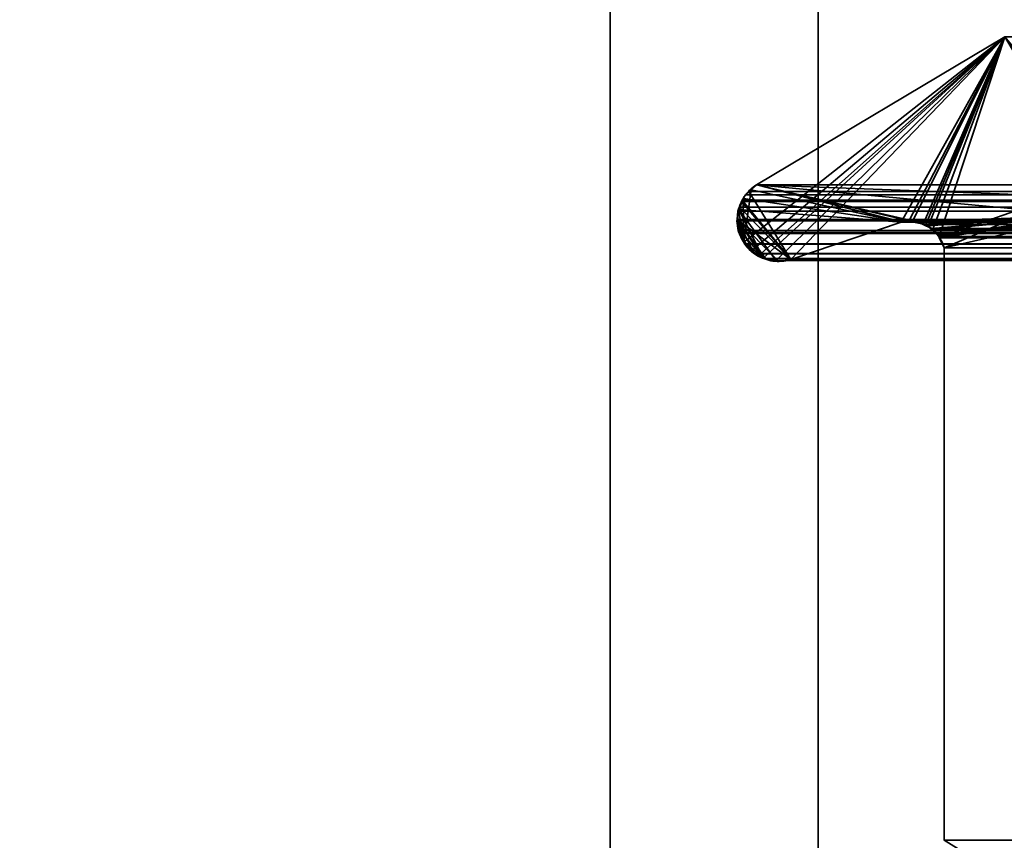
# Model space of a CAD drawing. Header units: millimetres. Extents: x -493 to 6693, y -115 to 145.
# Tile 369 of 656: x 1131.24 to 1138.35, y 6.35 to 12.28. Entities that reach past the tile are written whole.
import ezdxf

# ---------------------------------------------------------------- set-up
doc = ezdxf.new("R2010")
doc.units = ezdxf.units.MM
doc.layers.add('151', color=7, linetype='Continuous', true_color=0xffffff)

# ---------------------------------------------------------------- blocks, each defined once
blk = doc.blocks.new('UG_SURFACE_002')
at = {"layer": '151', "color": 252, "linetype": 'Continuous', "lineweight": 35}
for points in [[(2042.5, -15, 2200.2499), (2042.5, 135, 2200.2499), (957.5, 135, 2200.2499), (957.5, -15, 2200.2499)], [(1107.5, -15, 2050.2501), (1107.5, 135, 2050.2501), (1892.5, 135, 2050.2501), (1892.5, -15, 2050.2501)]]:
    blk.add_3dface(points, dxfattribs=at)
blk = doc.blocks.new('UG_SURFACE_115')
at = {"layer": '151', "color": 252, "linetype": 'Continuous', "lineweight": 35}
for points in [[(1135.5, -21.92, 2021.75), (1135.5, 12.92, 2021.75), (1135.5, 12.92, -7.75), (1135.5, -21.92, -7.75)], [(1135.5, 12.92, 2021.75), (1135.5, -21.92, 2021.75), (1137, -21.92, 2020.2501), (1137, 12.92, 2020.2501)], [(1137, 12.92, -7.75), (1137, -21.92, -7.75), (1135.5, -21.92, -7.75), (1135.5, 12.92, -7.75)], [(1137, -21.92, 2020.2501), (1137, -21.92, -7.75), (1137, 12.92, -7.75), (1137, 12.92, 2020.2501)]]:
    blk.add_3dface(points, dxfattribs=at)
blk = doc.blocks.new('UG_SURFACE_116')
at = {"layer": '151', "color": 252, "linetype": 'Continuous', "lineweight": 35}
for points in [[(1135.5, -21.92, 2021.75), (1135.5, 12.92, 2021.75), (1135.5, 12.92, -7.75), (1135.5, -21.92, -7.75)], [(1135.5, 12.92, 2021.75), (1135.5, -21.92, 2021.75), (1137, -21.92, 2020.2501), (1137, 12.92, 2020.2501)], [(1137, 12.92, -7.75), (1137, -21.92, -7.75), (1135.5, -21.92, -7.75), (1135.5, 12.92, -7.75)], [(1137, -21.92, 2020.2501), (1137, -21.92, -7.75), (1137, 12.92, -7.75), (1137, 12.92, 2020.2501)]]:
    blk.add_3dface(points, dxfattribs=at)
blk = doc.blocks.new('UG_SURFACE_118')
at = {"layer": '151', "color": 252, "linetype": 'Continuous', "lineweight": 35}
for points in [[(1135.5, -21.92, 2021.75), (1864.5, -21.92, 2021.75), (1864.5, 12.92, 2021.75), (1135.5, 12.92, 2021.75)], [(1137, 12.92, 2020.2501), (1137, -21.92, 2020.2501), (1135.5, -21.92, 2021.75), (1135.5, 12.92, 2021.75)], [(1137, -21.92, 2020.2501), (1137, 12.92, 2020.2501), (1863, 12.92, 2020.2501), (1863, -21.92, 2020.2501)]]:
    blk.add_3dface(points, dxfattribs=at)
blk = doc.blocks.new('UG_SURFACE_121')
at = {"layer": '151', "color": 7, "linetype": 'Continuous', "lineweight": 35}
for points in [[(1136.4636, 10.6738, 2020.7865), (1138.348, 12.1555, 2018.9021), (1136.5554, 11.0875, 2020.6945), (1136.5168, 11.0506, 2020.7331)], [(1138.348, 12.1555, 2018.9021), (1136.4636, 10.6738, 2020.7865), (1136.4713, 10.6585, 2020.7787), (1136.5216, 10.6138, 2020.7283)], [(1138.348, 12.1555, 2018.9021), (1136.5216, 10.6138, 2020.7283), (1136.5675, 10.573, 2020.6826)], [(1136.5554, 11.0875, 2020.6945), (1138.348, 12.1555, 2018.9021), (1138.348, 12.1555, -7.75), (1136.5554, 11.0875, -7.75)], [(1139.0861, 11.2703, -7.75), (1138.9794, 11.0884, -7.75), (1136.5554, 11.0875, -7.75), (1138.348, 12.1555, -7.75)], [(1136.5675, 10.573, 2020.6826), (1136.5982, 10.558, 2020.6518), (1136.6031, 10.5573, 2020.6468), (1138.348, 12.1555, 2018.9021)], [(1138.348, 12.1555, 2018.9021), (1136.6031, 10.5573, 2020.6468), (1136.7005, 10.5442, 2020.5495)], [(1138.348, 12.1555, 2018.9021), (1136.7005, 10.5442, 2020.5495), (1136.7521, 10.5372, 2020.4978), (1136.8029, 10.5484, 2020.447)], [(1136.8029, 10.5484, 2020.447), (1137.6004, 10.8171, 2019.6495), (1138.348, 12.1555, 2018.9021)], [(1137.6004, 10.8171, 2019.6495), (1137.6561, 10.826, 2019.594), (1138.348, 12.1555, 2018.9021)], [(1138.348, 12.1555, 2018.9021), (1137.6561, 10.826, 2019.594), (1137.6809, 10.8207, 2019.5692)], [(1137.6809, 10.8207, 2019.5692), (1137.7604, 10.8037, 2019.4895), (1138.348, 12.1555, 2018.9021)], [(1137.7604, 10.8037, 2019.4895), (1137.7774, 10.8, 2019.4726), (1138.348, 12.1555, 2018.9021)], [(1138.348, 12.1555, 2018.9021), (1137.7774, 10.8, 2019.4726), (1137.7958, 10.7898, 2019.4542)], [(1138.348, 12.1555, 2018.9021), (1137.7958, 10.7898, 2019.4542), (1137.8263, 10.7604, 2019.4237)], [(1137.8263, 10.7604, 2019.4237), (1137.8741, 10.7145, 2019.3758), (1138.348, 12.1555, 2018.9021)], [(1138.9816, 11.0946, 2018.2683), (1138.348, 12.1555, 2018.9021), (1137.8741, 10.7145, 2019.3758), (1137.8773, 10.7075, 2019.3727)], [(1137.8773, 10.7075, 2019.3727), (1137.9112, 10.6334, 2019.3388), (1138.9799, 11.0856, 2018.27), (1138.9816, 11.0946, 2018.2683)], [(1136.4636, 10.6738, 2020.7865), (1136.5168, 11.0506, 2020.7331), (1136.4673, 11.0036, 2020.7827), (1136.4601, 10.9877, 2020.7899)], [(1137.6004, 10.8171, -7.75), (1136.4608, 10.9883, -7.75), (1136.4669, 11.0027, -7.75), (1136.5182, 11.052, -7.75)], [(1136.5168, 11.0506, 2020.7331), (1136.5182, 11.052, -7.75), (1136.4669, 11.0027, -7.75)], [(1136.4669, 11.0027, -7.75), (1136.4673, 11.0036, 2020.7827), (1136.5168, 11.0506, 2020.7331)], [(1136.5182, 11.052, -7.75), (1136.5168, 11.0506, 2020.7331), (1136.5554, 11.0875, 2020.6945)], [(1136.5554, 11.0875, 2020.6945), (1136.5554, 11.0875, -7.75), (1136.5182, 11.052, -7.75)], [(1136.5182, 11.052, -7.75), (1136.5554, 11.0875, -7.75), (1137.6004, 10.8171, -7.75)], [(1136.5554, 11.0875, -7.75), (1138.9794, 11.0884, -7.75), (1138.9791, 11.086, -7.75)], [(1136.5554, 11.0875, -7.75), (1137.704, 10.8235, -7.75), (1137.6816, 10.8221, -7.75)], [(1136.5554, 11.0875, -7.75), (1138.9384, 10.8663, -7.75), (1137.704, 10.8235, -7.75)], [(1137.6816, 10.8221, -7.75), (1137.6004, 10.8171, -7.75), (1136.5554, 11.0875, -7.75)], [(1138.9791, 11.086, -7.75), (1138.9384, 10.8663, -7.75), (1136.5554, 11.0875, -7.75)], [(1138.9384, 10.8663, 2018.3115), (1138.9799, 11.0856, 2018.27), (1137.9112, 10.6334, 2019.3388)], [(1136.428, 10.9101, -7.75), (1136.4251, 10.9111, 2020.8249), (1136.4601, 10.9877, 2020.7899)], [(1136.4601, 10.9877, 2020.7899), (1136.4251, 10.9111, 2020.8249), (1136.4636, 10.6738, 2020.7865)], [(1136.4601, 10.9877, 2020.7899), (1136.4608, 10.9883, -7.75), (1136.428, 10.9101, -7.75)], [(1136.428, 10.9101, -7.75), (1136.4608, 10.9883, -7.75), (1137.6004, 10.8171, -7.75)], [(1136.4608, 10.9883, -7.75), (1136.4601, 10.9877, 2020.7899), (1136.4673, 11.0036, 2020.7827)], [(1136.4673, 11.0036, 2020.7827), (1136.4669, 11.0027, -7.75), (1136.4608, 10.9883, -7.75)], [(1136.4636, 10.6738, 2020.7865), (1136.4251, 10.9111, 2020.8249), (1136.4242, 10.9091, 2020.8259), (1136.4152, 10.8302, 2020.8347)], [(1136.4204, 10.8303, -7.75), (1136.4152, 10.8302, 2020.8347), (1136.4242, 10.9091, 2020.8259)], [(1136.4202, 10.8916, -7.75), (1136.4242, 10.9091, 2020.8259), (1136.4251, 10.9111, 2020.8249)], [(1136.4251, 10.9111, 2020.8249), (1136.428, 10.9101, -7.75), (1136.4202, 10.8916, -7.75)], [(1136.4204, 10.8303, -7.75), (1136.4202, 10.8916, -7.75), (1136.428, 10.9101, -7.75), (1136.6043, 10.5606, -7.75)], [(1136.4242, 10.9091, 2020.8259), (1136.4202, 10.8916, -7.75), (1136.4204, 10.8303, -7.75)], [(1136.428, 10.9101, -7.75), (1136.6998, 10.5363, -7.75), (1136.6929, 10.5355, -7.75), (1136.6043, 10.5606, -7.75)], [(1136.428, 10.9101, -7.75), (1137.6004, 10.8171, -7.75), (1136.8029, 10.5484, -7.75), (1136.6998, 10.5363, -7.75)], [(1136.428, 10.7445, 2020.822), (1136.4146, 10.8249, 2020.8354), (1136.4204, 10.8303, -7.75)], [(1136.4146, 10.8249, 2020.8354), (1136.4152, 10.8302, 2020.8347), (1136.4204, 10.8303, -7.75)], [(1136.4152, 10.8302, 2020.8347), (1136.4146, 10.8249, 2020.8354), (1136.428, 10.7445, 2020.822), (1136.4636, 10.6738, 2020.7865)], [(1136.4204, 10.8303, -7.75), (1136.4205, 10.7742, -7.75), (1136.428, 10.7445, 2020.822)], [(1136.4205, 10.7742, -7.75), (1136.4204, 10.8303, -7.75), (1136.6043, 10.5606, -7.75)], [(1137.6004, 10.8171, 2019.6495), (1136.8029, 10.5484, 2020.447), (1136.8029, 10.5484, -7.75), (1137.6004, 10.8171, -7.75)], [(1137.6809, 10.8207, 2019.5692), (1137.6561, 10.826, 2019.594), (1137.6004, 10.8171, -7.75)], [(1137.6561, 10.826, 2019.594), (1137.6004, 10.8171, 2019.6495), (1137.6004, 10.8171, -7.75)], [(1137.6004, 10.8171, -7.75), (1137.6816, 10.8221, -7.75), (1137.6809, 10.8207, 2019.5692)], [(1137.6809, 10.8207, 2019.5692), (1137.6816, 10.8221, -7.75), (1137.704, 10.8235, -7.75)], [(1137.7604, 10.8037, 2019.4895), (1137.6809, 10.8207, 2019.5692), (1137.704, 10.8235, -7.75)], [(1137.7594, 10.8038, -7.75), (1137.704, 10.8235, -7.75), (1138.9384, 10.8663, -7.75)], [(1137.704, 10.8235, -7.75), (1137.7594, 10.8038, -7.75), (1137.7604, 10.8037, 2019.4895)], [(1138.9384, 10.8663, -7.75), (1137.7913, 10.7925, -7.75), (1137.7594, 10.8038, -7.75)], [(1137.8254, 10.7618, -7.75), (1137.7913, 10.7925, -7.75), (1138.9384, 10.8663, -7.75)], [(1138.9384, 10.8663, -7.75), (1137.8675, 10.724, -7.75), (1137.8254, 10.7618, -7.75)], [(1138.9384, 10.8663, -7.75), (1137.9112, 10.6334, -7.75), (1137.8756, 10.7071, -7.75), (1137.8675, 10.724, -7.75)], [(1138.9384, 10.8663, -7.75), (1138.9384, 5.7187, -7.75), (1137.9112, 6.3541, -7.75), (1137.9112, 10.6334, -7.75)], [(1138.9384, 5.7187, 2018.3115), (1138.9384, 10.8663, 2018.3115), (1137.9112, 10.6334, 2019.3388), (1137.9112, 6.3541, 2019.3388)], [(1136.4205, 10.7742, -7.75), (1136.428, 10.7445, -7.75), (1136.428, 10.7445, 2020.822)], [(1136.6043, 10.5606, -7.75), (1136.4671, 10.675, -7.75), (1136.428, 10.7445, -7.75), (1136.4205, 10.7742, -7.75)], [(1136.428, 10.7445, -7.75), (1136.4671, 10.675, -7.75), (1136.4636, 10.6738, 2020.7865)], [(1136.4636, 10.6738, 2020.7865), (1136.428, 10.7445, 2020.822), (1136.428, 10.7445, -7.75)], [(1137.7958, 10.7898, 2019.4542), (1137.7594, 10.8038, -7.75), (1137.7913, 10.7925, -7.75)], [(1137.7958, 10.7898, 2019.4542), (1137.7774, 10.8, 2019.4726), (1137.7594, 10.8038, -7.75)], [(1137.7774, 10.8, 2019.4726), (1137.7604, 10.8037, 2019.4895), (1137.7594, 10.8038, -7.75)], [(1137.7913, 10.7925, -7.75), (1137.8254, 10.7618, -7.75), (1137.8263, 10.7604, 2019.4237)], [(1137.8263, 10.7604, 2019.4237), (1137.7958, 10.7898, 2019.4542), (1137.7913, 10.7925, -7.75)], [(1137.8741, 10.7145, 2019.3758), (1137.8254, 10.7618, -7.75), (1137.8675, 10.724, -7.75)], [(1137.8741, 10.7145, 2019.3758), (1137.8263, 10.7604, 2019.4237), (1137.8254, 10.7618, -7.75)], [(1136.4713, 10.6585, 2020.7787), (1136.4636, 10.6738, 2020.7865), (1136.4671, 10.675, -7.75)], [(1136.4671, 10.675, -7.75), (1136.4887, 10.6366, -7.75), (1136.4713, 10.6585, 2020.7787)], [(1136.4671, 10.675, -7.75), (1136.6043, 10.5606, -7.75), (1136.575, 10.5689, -7.75), (1136.5216, 10.6109, -7.75)], [(1136.5216, 10.6109, -7.75), (1136.4887, 10.6366, -7.75), (1136.4671, 10.675, -7.75)], [(1137.8675, 10.724, -7.75), (1137.8756, 10.7071, -7.75), (1137.8773, 10.7075, 2019.3727)], [(1137.8773, 10.7075, 2019.3727), (1137.8741, 10.7145, 2019.3758), (1137.8675, 10.724, -7.75)], [(1137.9112, 10.6334, 2019.3388), (1137.8773, 10.7075, 2019.3727), (1137.8756, 10.7071, -7.75)], [(1137.8756, 10.7071, -7.75), (1137.9112, 10.6334, -7.75), (1137.9112, 10.6334, 2019.3388)], [(1136.5216, 10.6138, 2020.7283), (1136.4713, 10.6585, 2020.7787), (1136.4887, 10.6366, -7.75)], [(1136.4887, 10.6366, -7.75), (1136.5216, 10.6109, -7.75), (1136.5216, 10.6138, 2020.7283)], [(1136.5675, 10.573, 2020.6826), (1136.5216, 10.6138, 2020.7283), (1136.5216, 10.6109, -7.75)], [(1136.5216, 10.6109, -7.75), (1136.575, 10.5689, -7.75), (1136.5675, 10.573, 2020.6826)], [(1137.9112, 6.3541, 2019.3388), (1137.9112, 10.6334, 2019.3388), (1137.9112, 10.6334, -7.75), (1137.9112, 6.3541, -7.75)], [(1136.5982, 10.558, 2020.6518), (1136.5675, 10.573, 2020.6826), (1136.575, 10.5689, -7.75)], [(1136.575, 10.5689, -7.75), (1136.6043, 10.5606, -7.75), (1136.6031, 10.5573, 2020.6468)], [(1136.6031, 10.5573, 2020.6468), (1136.5982, 10.558, 2020.6518), (1136.575, 10.5689, -7.75)], [(1136.7005, 10.5442, 2020.5495), (1136.6031, 10.5573, 2020.6468), (1136.6043, 10.5606, -7.75)], [(1136.6043, 10.5606, -7.75), (1136.6929, 10.5355, -7.75), (1136.7005, 10.5442, 2020.5495)], [(1136.6929, 10.5355, -7.75), (1136.6998, 10.5363, -7.75), (1136.7005, 10.5442, 2020.5495)], [(1136.6998, 10.5363, -7.75), (1136.8029, 10.5484, -7.75), (1136.8029, 10.5484, 2020.447)], [(1136.8029, 10.5484, 2020.447), (1136.7521, 10.5372, 2020.4978), (1136.6998, 10.5363, -7.75)], [(1136.7521, 10.5372, 2020.4978), (1136.7005, 10.5442, 2020.5495), (1136.6998, 10.5363, -7.75)]]:
    blk.add_3dface(points, dxfattribs=at)
blk = doc.blocks.new('UG_SURFACE_122')
at = {"layer": '151', "color": 7, "linetype": 'Continuous', "lineweight": 35}
for points in [[(1138.9928, 11.1065, 2018.2571), (1138.9546, 10.9977, 2018.2953), (1136.5554, 11.0875, 2020.6945), (1138.348, 12.1555, 2018.9021)], [(1863.4446, 11.0875, 2020.6945), (1861.652, 12.1555, 2018.9021), (1138.348, 12.1555, 2018.9021), (1136.5554, 11.0875, 2020.6945)], [(1136.4516, 10.9779, 2020.7984), (1136.476, 11.0155, 2020.7739), (1136.5012, 11.0383, 2020.7489), (1136.8029, 10.5484, 2020.447)], [(1136.5012, 11.0383, 2020.7489), (1136.476, 11.0155, 2020.7739), (1863.5329, 11.0032, 2020.7829)], [(1136.5012, 11.0383, 2020.7489), (1136.5554, 11.0875, 2020.6945), (1137.6004, 10.8171, 2019.6495), (1136.8029, 10.5484, 2020.447)], [(1136.5554, 11.0875, 2020.6945), (1136.5012, 11.0383, 2020.7489), (1863.498, 11.0365, 2020.7479)], [(1863.5329, 11.0032, 2020.7829), (1863.498, 11.0365, 2020.7479), (1136.5012, 11.0383, 2020.7489)], [(1136.5554, 11.0875, 2020.6945), (1138.9384, 10.8663, 2018.3115), (1137.7167, 10.8212, 2019.5334), (1137.6871, 10.8202, 2019.563)], [(1137.6871, 10.8202, 2019.563), (1137.6144, 10.8176, 2019.6357), (1136.5554, 11.0875, 2020.6945)], [(1137.6144, 10.8176, 2019.6357), (1137.6004, 10.8171, 2019.6495), (1136.5554, 11.0875, 2020.6945)], [(1138.9546, 10.9977, 2018.2953), (1138.9384, 10.8663, 2018.3115), (1136.5554, 11.0875, 2020.6945)], [(1863.498, 11.0365, 2020.7479), (1863.4446, 11.0875, 2020.6945), (1136.5554, 11.0875, 2020.6945)], [(1136.4319, 10.9258, 2020.818), (1136.4472, 10.9664, 2020.8027), (1136.8029, 10.5484, 2020.447)], [(1863.552, 10.9652, 2020.802), (1136.4472, 10.9664, 2020.8027), (1136.4319, 10.9258, 2020.818)], [(1136.4319, 10.9258, 2020.818), (1863.569, 10.9316, 2020.8189), (1863.552, 10.9652, 2020.802)], [(1136.8029, 10.5484, 2020.447), (1136.4472, 10.9664, 2020.8027), (1136.4516, 10.9779, 2020.7984)], [(1136.4516, 10.9779, 2020.7984), (1136.4472, 10.9664, 2020.8027), (1863.552, 10.9652, 2020.802)], [(1863.552, 10.9652, 2020.802), (1136.476, 11.0155, 2020.7739), (1136.4516, 10.9779, 2020.7984)], [(1136.476, 11.0155, 2020.7739), (1863.552, 10.9652, 2020.802), (1863.5329, 11.0032, 2020.7829)], [(1136.8029, 10.5484, 2020.447), (1136.4156, 10.8382, 2020.8344), (1136.4217, 10.8984, 2020.8285), (1136.4319, 10.9258, 2020.818)], [(1136.4217, 10.8984, 2020.8285), (1136.4156, 10.8382, 2020.8344), (1863.5852, 10.846, 2020.8352)], [(1136.4319, 10.9258, 2020.818), (1136.4217, 10.8984, 2020.8285), (1863.5852, 10.846, 2020.8352)], [(1136.4319, 10.9258, 2020.818), (1863.5697, 10.9274, 2020.8199), (1863.569, 10.9316, 2020.8189)], [(1863.5852, 10.846, 2020.8352), (1863.5697, 10.9274, 2020.8199), (1136.4319, 10.9258, 2020.818)], [(1863.5851, 10.8384, 2020.8352), (1136.4156, 10.8382, 2020.8344), (1136.4145, 10.8282, 2020.8354)], [(1136.4145, 10.8282, 2020.8354), (1136.4242, 10.7582, 2020.8259), (1863.5851, 10.8384, 2020.8352)], [(1136.4242, 10.7582, 2020.8259), (1136.4145, 10.8282, 2020.8354), (1136.4156, 10.8382, 2020.8344), (1136.4323, 10.736, 2020.8178)], [(1136.4156, 10.8382, 2020.8344), (1863.5851, 10.8384, 2020.8352), (1863.5852, 10.846, 2020.8352)], [(1136.4156, 10.8382, 2020.8344), (1136.622, 10.5553, 2020.628), (1136.5411, 10.5896, 2020.7088), (1136.5391, 10.5917, 2020.7109)], [(1136.4156, 10.8382, 2020.8344), (1136.7089, 10.5412, 2020.5412), (1136.6581, 10.54, 2020.592), (1136.622, 10.5553, 2020.628)], [(1136.4156, 10.8382, 2020.8344), (1136.4726, 10.6582, 2020.7775), (1136.4686, 10.662, 2020.7813), (1136.4323, 10.736, 2020.8178)], [(1136.4156, 10.8382, 2020.8344), (1136.8029, 10.5484, 2020.447), (1136.7829, 10.5429, 2020.467), (1136.7089, 10.5412, 2020.5412)], [(1136.5391, 10.5917, 2020.7109), (1136.4726, 10.6582, 2020.7775), (1136.4156, 10.8382, 2020.8344)], [(1863.5844, 10.8085, 2020.8344), (1863.5851, 10.8384, 2020.8352), (1136.4242, 10.7582, 2020.8259)], [(1863.5844, 10.8085, 2020.8344), (1136.4242, 10.7582, 2020.8259), (1136.428, 10.7445, 2020.822)], [(1136.428, 10.7445, 2020.822), (1863.572, 10.7445, 2020.822), (1863.5844, 10.8085, 2020.8344)], [(1862.3996, 10.8171, 2019.6495), (1863.1971, 10.5484, 2020.447), (1136.8029, 10.5484, 2020.447), (1137.6004, 10.8171, 2019.6495)], [(1862.3996, 10.8171, 2019.6495), (1137.6004, 10.8171, 2019.6495), (1137.6144, 10.8176, 2019.6357)], [(1862.3232, 10.8261, 2019.5732), (1137.6144, 10.8176, 2019.6357), (1137.6871, 10.8202, 2019.563)], [(1862.3232, 10.8261, 2019.5732), (1862.3855, 10.8187, 2019.6354), (1137.6144, 10.8176, 2019.6357)], [(1137.6144, 10.8176, 2019.6357), (1862.3855, 10.8187, 2019.6354), (1862.3996, 10.8171, 2019.6495)], [(1137.6871, 10.8202, 2019.563), (1862.3134, 10.8229, 2019.5634), (1862.3232, 10.8261, 2019.5732)], [(1862.3134, 10.8229, 2019.5634), (1137.6871, 10.8202, 2019.563), (1137.7167, 10.8212, 2019.5334)], [(1137.76, 10.8, 2019.49), (1137.7167, 10.8212, 2019.5334), (1138.9384, 10.8663, 2018.3115)], [(1137.7167, 10.8212, 2019.5334), (1862.2395, 10.7993, 2019.4895), (1862.3134, 10.8229, 2019.5634)], [(1137.7167, 10.8212, 2019.5334), (1137.76, 10.8, 2019.49), (1862.2395, 10.7993, 2019.4895)], [(1137.8185, 10.7716, 2019.4316), (1137.76, 10.8, 2019.49), (1138.9384, 10.8663, 2018.3115)], [(1138.9384, 10.8663, 2018.3115), (1137.8264, 10.7677, 2019.4235), (1137.8185, 10.7716, 2019.4316)], [(1137.8732, 10.7134, 2019.3768), (1137.8264, 10.7677, 2019.4235), (1138.9384, 10.8663, 2018.3115)], [(1138.9384, 10.8663, 2018.3115), (1137.88, 10.7055, 2019.3701), (1137.8732, 10.7134, 2019.3768)], [(1138.9384, 10.8663, 2018.3115), (1137.9112, 10.6334, 2019.3388), (1137.88, 10.7055, 2019.3701)], [(1137.9112, 6.3541, 2019.3388), (1137.9112, 10.6334, 2019.3388), (1138.9384, 10.8663, 2018.3115), (1138.9384, 5.7187, 2018.3115)], [(1136.4323, 10.736, 2020.8178), (1136.428, 10.7445, 2020.822), (1136.4242, 10.7582, 2020.8259)], [(1136.4323, 10.736, 2020.8178), (1863.5677, 10.736, 2020.8178), (1863.572, 10.7445, 2020.822), (1136.428, 10.7445, 2020.822)], [(1863.5314, 10.662, 2020.7813), (1136.4323, 10.736, 2020.8178), (1136.4686, 10.662, 2020.7813)], [(1863.5314, 10.662, 2020.7813), (1863.5677, 10.736, 2020.8178), (1136.4323, 10.736, 2020.8178)], [(1862.1986, 10.7862, 2019.4485), (1137.76, 10.8, 2019.49), (1137.8185, 10.7716, 2019.4316)], [(1862.1986, 10.7862, 2019.4485), (1862.2395, 10.7993, 2019.4895), (1137.76, 10.8, 2019.49)], [(1137.8185, 10.7716, 2019.4316), (1862.1829, 10.7701, 2019.4328), (1862.1986, 10.7862, 2019.4485)], [(1862.1829, 10.7701, 2019.4328), (1137.8185, 10.7716, 2019.4316), (1137.8264, 10.7677, 2019.4235)], [(1137.8264, 10.7677, 2019.4235), (1862.1271, 10.7128, 2019.377), (1862.1829, 10.7701, 2019.4328)], [(1137.8264, 10.7677, 2019.4235), (1137.8732, 10.7134, 2019.3768), (1862.1271, 10.7128, 2019.377)], [(1862.1204, 10.7061, 2019.3703), (1137.8732, 10.7134, 2019.3768), (1137.88, 10.7055, 2019.3701)], [(1862.1204, 10.7061, 2019.3703), (1862.1271, 10.7128, 2019.377), (1137.8732, 10.7134, 2019.3768)], [(1137.88, 10.7055, 2019.3701), (1862.0888, 10.6334, 2019.3388), (1862.1204, 10.7061, 2019.3703)], [(1137.88, 10.7055, 2019.3701), (1137.9112, 10.6334, 2019.3388), (1862.0888, 10.6334, 2019.3388)], [(1136.4686, 10.662, 2020.7813), (1136.4726, 10.6582, 2020.7775), (1863.5275, 10.6582, 2020.7775), (1863.5314, 10.662, 2020.7813)], [(1863.5275, 10.6582, 2020.7775), (1136.4726, 10.6582, 2020.7775), (1136.5391, 10.5917, 2020.7109)], [(1136.5391, 10.5917, 2020.7109), (1863.461, 10.5914, 2020.7109), (1863.5275, 10.6582, 2020.7775)], [(1862.0888, 6.3541, 2019.3388), (1862.0888, 10.6334, 2019.3388), (1137.9112, 10.6334, 2019.3388), (1137.9112, 6.3541, 2019.3388)], [(1863.4601, 10.5905, 2020.71), (1136.5391, 10.5917, 2020.7109), (1136.5411, 10.5896, 2020.7088)], [(1863.4601, 10.5905, 2020.71), (1863.461, 10.5914, 2020.7109), (1136.5391, 10.5917, 2020.7109)], [(1863.4601, 10.5905, 2020.71), (1136.5411, 10.5896, 2020.7088), (1136.622, 10.5553, 2020.628)], [(1136.622, 10.5553, 2020.628), (1863.378, 10.5551, 2020.628), (1863.4601, 10.5905, 2020.71)], [(1863.344, 10.5404, 2020.5939), (1136.622, 10.5553, 2020.628), (1136.6581, 10.54, 2020.592)], [(1863.344, 10.5404, 2020.5939), (1863.378, 10.5551, 2020.628), (1136.622, 10.5553, 2020.628)], [(1136.6581, 10.54, 2020.592), (1136.7089, 10.5412, 2020.5412), (1863.291, 10.5412, 2020.541)], [(1863.291, 10.5412, 2020.541), (1863.344, 10.5404, 2020.5939), (1136.6581, 10.54, 2020.592)], [(1863.2195, 10.5423, 2020.4694), (1136.7089, 10.5412, 2020.5412), (1136.7829, 10.5429, 2020.467)], [(1863.2195, 10.5423, 2020.4694), (1863.291, 10.5412, 2020.541), (1136.7089, 10.5412, 2020.5412)], [(1136.7829, 10.5429, 2020.467), (1863.1971, 10.5484, 2020.447), (1863.2195, 10.5423, 2020.4694)], [(1136.7829, 10.5429, 2020.467), (1136.8029, 10.5484, 2020.447), (1863.1971, 10.5484, 2020.447)]]:
    blk.add_3dface(points, dxfattribs=at)

msp = doc.modelspace()

# ---------------------------------------------------------------- linework, layer by layer
at = {"layer": '151', "color": 253, "linetype": 'Continuous', "lineweight": -3}
for p, q in [((1135.5, -21.92, 2021.75), (1135.5, 12.92, 2021.75)), ((1135.5, 12.92, -7.75), (1135.5, -21.92, -7.75)), ((1135.5, -21.92, 2021.75), (1135.5, 12.92, 2021.75)), ((1135.5, -21.92, 2021.75), (1135.5, 12.92, 2021.75)), ((1135.5, 12.92, -7.75), (1135.5, -21.92, -7.75)), ((1137, 12.92, -7.75), (1137, -21.92, -7.75)), ((1137, -21.92, 2020.25), (1137, 12.92, 2020.25)), ((1137, 12.92, -7.75), (1137, -21.92, -7.75)), ((1137, -21.92, 2020.25), (1137, 12.92, 2020.25)), ((1137, -21.92, 2020.25), (1137, 12.92, 2020.25)), ((1136.5555, 11.0875, -7.75), (1138.348, 12.1555, -7.75)), ((1136.5555, 11.0875, 2020.6945), (1138.348, 12.1555, 2018.902)), ((1136.5555, 11.0875, 2020.6945), (1138.348, 12.1555, 2018.902)), ((1863.4445, 11.0875, 2020.6945), (1136.5555, 11.0875, 2020.6945)), ((1136.5555, 11.0875, 2020.6945), (1136.5555, 11.0875, -7.75)), ((1137.6004, 10.8171, 2019.6496), (1136.8029, 10.5484, 2020.4471)), ((1137.6004, 10.8171, -7.75), (1136.8029, 10.5484, -7.75)), ((1137.6004, 10.8171, 2019.6496), (1136.8029, 10.5484, 2020.4471)), ((1137.6004, 10.8171, 2019.6496), (1137.6004, 10.8171, -7.75)), ((1862.3996, 10.8171, 2019.6496), (1137.6004, 10.8171, 2019.6496)), ((1136.428, 10.7445, 2020.822), (1136.428, 10.7445, -7.75)), ((1863.572, 10.7445, 2020.822), (1136.428, 10.7445, 2020.822)), ((1137.9112, 10.6334, 2019.3388), (1137.9112, 10.6334, -7.75)), ((1137.9112, 6.3541, 2019.3388), (1137.9112, 10.6334, 2019.3388)), ((1137.9112, 6.3541, 2019.3388), (1137.9112, 10.6334, 2019.3388)), ((1862.0888, 10.6334, 2019.3388), (1137.9112, 10.6334, 2019.3388)), ((1137.9112, 6.3541, -7.75), (1137.9112, 10.6334, -7.75)), ((1863.1971, 10.5484, 2020.4471), (1136.8029, 10.5484, 2020.4471)), ((1136.8029, 10.5484, 2020.4471), (1136.8029, 10.5484, -7.75)), ((1862.0888, 6.3541, 2019.3388), (1137.9112, 6.3541, 2019.3388)), ((1137.9112, 6.3541, 2019.3388), (1137.9112, 6.3541, -7.75))]:
    msp.add_line(p, q, dxfattribs=at)
for points in [[(1136.5555, 11.0875, -7.75), (1136.4397, 11.0157, -7.75), (1136.3877, 10.8744, -7.75), (1136.428, 10.7445, -7.75)], [(1136.5555, 11.0875, 2020.6945), (1136.4397, 11.0157, 2020.8103), (1136.3877, 10.8744, 2020.8623), (1136.428, 10.7445, 2020.822)], [(1137.6004, 10.8171, -7.75), (1137.7342, 10.8542, -7.75), (1137.8719, 10.7757, -7.75), (1137.9112, 10.6334, -7.75)], [(1137.9112, 10.6334, 2019.3388), (1137.8719, 10.7757, 2019.3781), (1137.7342, 10.8542, 2019.5158), (1137.6004, 10.8171, 2019.6496)], [(1136.428, 10.7445, 2020.822), (1136.4776, 10.587, 2020.7724), (1136.6454, 10.4992, 2020.6046), (1136.8029, 10.5484, 2020.4471)], [(1136.428, 10.7445, -7.75), (1136.4776, 10.587, -7.75), (1136.6454, 10.4992, -7.75), (1136.8029, 10.5484, -7.75)]]:
    msp.add_open_spline(points, degree=3, dxfattribs=at)
for points, knots in [([(1136.5555, 11.0875, 2020.6945), (1136.5394, 11.0775, 2020.7106), (1136.5238, 11.0658, 2020.7262), (1136.4975, 11.0412, 2020.7525), (1136.4863, 11.029, 2020.7637), (1136.4672, 11.0039, 2020.7828), (1136.4589, 10.9914, 2020.7911), (1136.4385, 10.9542, 2020.8115), (1136.428, 10.9271, 2020.822), (1136.4191, 10.887, 2020.8309), (1136.4172, 10.8753, 2020.8328), (1136.4148, 10.8518, 2020.8352), (1136.4144, 10.84, 2020.8356), (1136.415, 10.8044, 2020.835), (1136.4184, 10.7805, 2020.8316), (1136.4254, 10.7536, 2020.8246), (1136.4267, 10.749, 2020.8233), (1136.428, 10.7445, 2020.822)], [0, 0, 0, 0, 0.171756, 0.171756, 0.308976, 0.308976, 0.426831, 0.426831, 0.636807, 0.636807, 0.719214, 0.719214, 0.800408, 0.800408, 0.966217, 0.966217, 1, 1, 1, 1]), ([(1137.6004, 10.8171, 2019.6496), (1137.6385, 10.8276, 2019.6115), (1137.6783, 10.8291, 2019.5717), (1137.755, 10.8133, 2019.495), (1137.7932, 10.7957, 2019.4568), (1137.8463, 10.751, 2019.4037), (1137.8648, 10.7301, 2019.3852), (1137.8931, 10.6842, 2019.3569), (1137.904, 10.6596, 2019.346), (1137.9112, 10.6334, 2019.3388)], [0, 0, 0, 0, 0.322138, 0.322138, 0.644766, 0.644766, 0.835344, 0.835344, 1, 1, 1, 1]), ([(1136.428, 10.7445, 2020.822), (1136.4377, 10.7139, 2020.8123), (1136.452, 10.6858, 2020.798), (1136.4895, 10.6324, 2020.7605), (1136.5146, 10.6083, 2020.7354), (1136.5775, 10.564, 2020.6725), (1136.6177, 10.5477, 2020.6323), (1136.6993, 10.5321, 2020.5507), (1136.7418, 10.5331, 2020.5082), (1136.7896, 10.5445, 2020.4604), (1136.7963, 10.5463, 2020.4537), (1136.8029, 10.5484, 2020.4471)], [0, 0, 0, 0, 0.166303, 0.166303, 0.373709, 0.373709, 0.660105, 0.660105, 0.952734, 0.952734, 1, 1, 1, 1])]:
    msp.add_open_spline(points, degree=3, knots=knots, dxfattribs=at)

# ---------------------------------------------------------------- block references
for name in ['UG_SURFACE_115', 'UG_SURFACE_116', 'UG_SURFACE_118', 'UG_SURFACE_002', 'UG_SURFACE_121', 'UG_SURFACE_122']:
    msp.add_blockref(name, (0, 0), dxfattribs=at)

doc.saveas('drawing.dxf')
